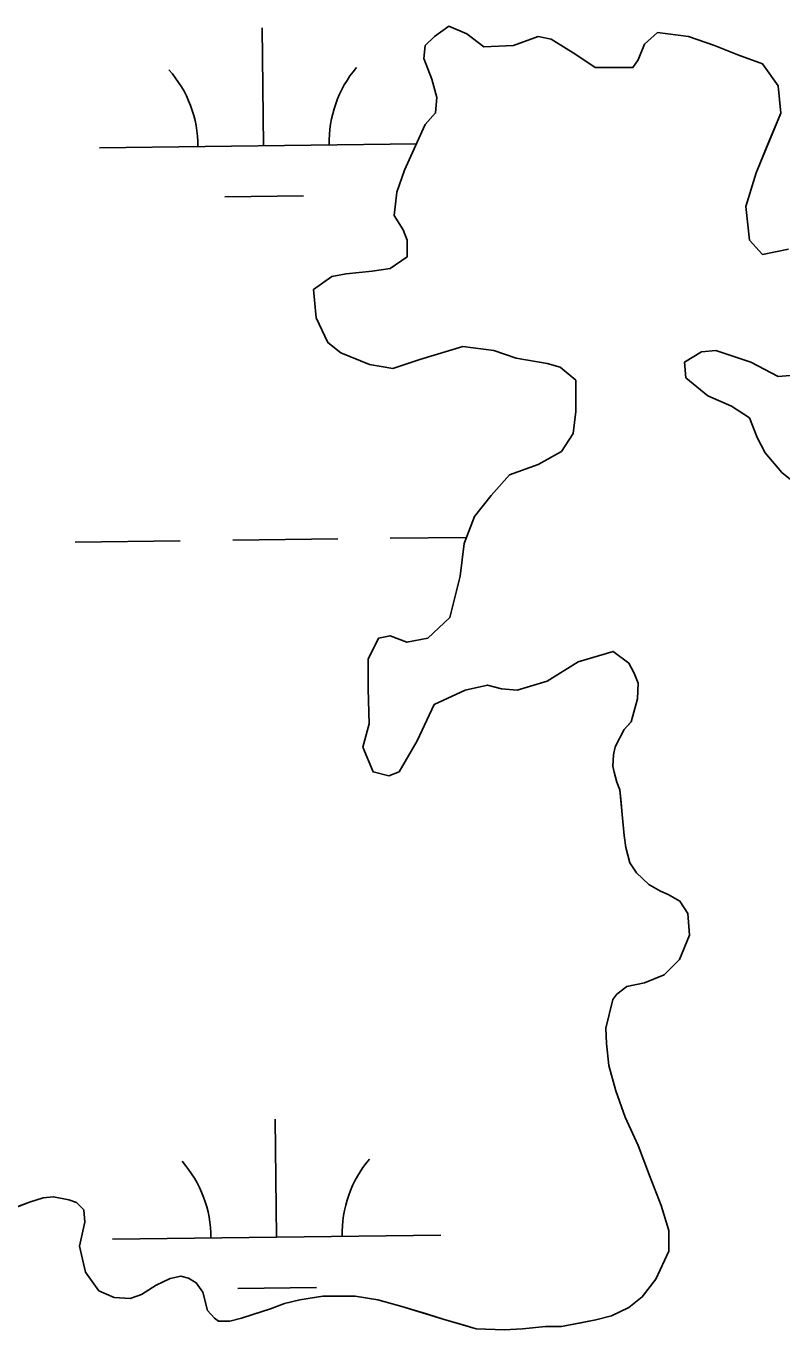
# Model space of a CAD drawing. Extents: x 3694830 to 3732949, y 415201 to 440970.
# Drawn here: x 3722373.3 to 3722603.6, y 422473.8 to 422871.2 of the extents above; entities that cross this region are included whole.
import ezdxf

# ---------------------------------------------------------------- set-up
doc = ezdxf.new("R2010")
doc.units = 0
doc.layers.add('V-TOPO-SHOR', color=7, linetype='Continuous')
doc.layers.add('V-WETL-SWMP', color=7, linetype='Continuous')

msp = doc.modelspace()

# ---------------------------------------------------------------- linework, layer by layer
at = {"layer": 'V-TOPO-SHOR'}
for points in [[(3722556.95, 422677.05), (3722552.21, 422680.61), (3722541.53, 422677.45), (3722532.04, 422671.53), (3722522.95, 422668.76), (3722518.2, 422669.16), (3722513.86, 422670.35), (3722507.13, 422668.77), (3722497.65, 422664.42), (3722492.5, 422653.35), (3722486.96, 422643.87), (3722483.8, 422642.68), (3722479.06, 422643.87), (3722475.9, 422651.38), (3722477.88, 422658.5), (3722477.49, 422669.17), (3722477.49, 422678.27), (3722480.65, 422684.59), (3722484.21, 422685.38), (3722489.35, 422683.4), (3722495.68, 422684.59), (3722502.4, 422690.91), (3722505.57, 422703.56), (3722506.76, 422713.44), (3722509.92, 422721.74), (3722515.06, 422728.06), (3722520.6, 422734.39), (3722529.3, 422737.55), (3722536.42, 422741.5), (3722539.97, 422747.03), (3722540.77, 422753.75), (3722540.77, 422763.24), (3722536.03, 422767.2), (3722532.08, 422768.38), (3722522.59, 422769.97), (3722515.87, 422772.34), (3722506.38, 422773.53), (3722493.33, 422769.58), (3722485.03, 422766.82), (3722477.92, 422768.01), (3722469.22, 422771.57), (3722465.27, 422774.73), (3722461.71, 422782.24), (3722460.92, 422790.94), (3722466.46, 422794.89), (3722470.81, 422795.68), (3722478.71, 422796.47), (3722484.25, 422797.26), (3722489.39, 422800.82), (3722489.39, 422805.95), (3722488.21, 422809.12), (3722485.44, 422813.47), (3722486.23, 422820.58), (3722488.61, 422827.3), (3722494.94, 422841.14), (3722498.1, 422844.69), (3722498.5, 422849.44), (3722496.92, 422854.97), (3722494.55, 422861.3), (3722494.95, 422865.25), (3722497.72, 422868.02), (3722502.07, 422871.18), (3722507.6, 422868.81), (3722512.74, 422864.85), (3722521.83, 422865.24), (3722529.34, 422868.01), (3722533.3, 422867.22), (3722540.81, 422862.47), (3722546.73, 422858.51), (3722558.2, 422858.51), (3722559.78, 422860.88), (3722561.76, 422865.63), (3722565.71, 422869.18), (3722575.2, 422867.99), (3722583.11, 422865.22), (3722590.22, 422862.45), (3722597.73, 422859.68), (3722602.48, 422852.96), (3722603.26, 422844.66), (3722599.31, 422835.17), (3722595.75, 422826.47), (3722592.58, 422816.2), (3722593.76, 422805.92), (3722597.71, 422801.57), (3722605.62, 422803.15)], [(3722612.33, 422765.19), (3722602.44, 422764.4), (3722594.14, 422768.76), (3722583.47, 422772.32), (3722579.12, 422771.92), (3722573.98, 422768.76), (3722574.37, 422764.02), (3722581.09, 422758.48), (3722588.21, 422755.32), (3722593.74, 422751.76), (3722596.11, 422745.83), (3722598.48, 422741.08), (3722603.62, 422735.15), (3722609.94, 422730.01)], [(3722391.2, 422506.67), (3722389.58, 422499.31), (3722391.38, 422491.41), (3722395.51, 422485.66), (3722400.18, 422483.68), (3722405.02, 422483.33), (3722408.44, 422484.58), (3722412.93, 422487.46), (3722417.23, 422489.43), (3722420.47, 422490.15), (3722422.8, 422489.61), (3722425.14, 422488.17), (3722427.11, 422485.3), (3722428.55, 422479.73), (3722430.7, 422477.4), (3722431.96, 422476.5), (3722435.37, 422476.5), (3722438.96, 422477.4), (3722442.37, 422478.47), (3722447.76, 422480.27), (3722452.07, 422481.88), (3722456.74, 422482.96), (3722463.74, 422484.04), (3722473.62, 422484.04), (3722480.44, 422482.96), (3722487.8, 422480.98), (3722495.34, 422478.65), (3722500.37, 422477.03), (3722506.11, 422475.41), (3722510.42, 422474.16), (3722519.04, 422473.8), (3722524.61, 422474.16), (3722531.61, 422474.87), (3722536.46, 422474.87), (3722542.39, 422475.95), (3722546.87, 422476.85), (3722551.72, 422478.1), (3722556.93, 422480.62), (3722561.06, 422483.85), (3722565.19, 422489.23), (3722569.14, 422497.85), (3722569.14, 422504.14), (3722566.81, 422511.68), (3722563.22, 422520.84), (3722559.81, 422529.99), (3722555.86, 422538.61), (3722552.98, 422546.69), (3722550.83, 422554.42), (3722550.12, 422561.06), (3722549.94, 422565.73), (3722552.09, 422574.53), (3722553.35, 422576.14), (3722556.4, 422578.47), (3722561.79, 422579.55), (3722567.71, 422582.06), (3722572.38, 422586.73), (3722575.44, 422594.09), (3722574.9, 422600.74), (3722572.56, 422604.51), (3722568.97, 422606.48), (3722566.64, 422607.56), (3722563.05, 422609.54), (3722559.28, 422613.13), (3722557.3, 422616.18), (3722556.05, 422620.85), (3722555.51, 422624.44), (3722554.97, 422630.91), (3722554.61, 422634.5), (3722554.25, 422638.45), (3722553.36, 422640.78), (3722552.46, 422643.83), (3722552.1, 422645.63), (3722552.28, 422649.04), (3722552.82, 422651.55), (3722555.51, 422656.76), (3722557.31, 422658.73), (3722557.67, 422659.1), (3722559.64, 422666.1), (3722559.82, 422670.95), (3722558.57, 422674), (3722556.95, 422677.05)], [(3722369.12, 422510.8), (3722374.32, 422512.78), (3722378.45, 422514.03), (3722381.69, 422514.39), (3722386.36, 422513.49), (3722388.69, 422512.6), (3722390.84, 422510.44), (3722391.2, 422506.67)]]:
    msp.add_lwpolyline(points, dxfattribs=at)
at = {"layer": 'V-WETL-SWMP'}
for p, q in [((3722445.67, 422834.69), (3722445.24, 422870.69)), ((3722502.07, 422871.18), (3722497.72, 422868.02)), ((3722507.6, 422868.81), (3722502.07, 422871.18)), ((3722512.74, 422864.85), (3722507.6, 422868.81)), ((3722565.72, 422869.18), (3722561.76, 422865.63)), ((3722575.2, 422867.99), (3722565.72, 422869.18)), ((3722494.95, 422865.25), (3722494.55, 422861.3)), ((3722497.72, 422868.02), (3722494.95, 422865.25)), ((3722521.83, 422865.24), (3722512.74, 422864.85)), ((3722529.34, 422868.01), (3722521.83, 422865.24)), ((3722533.3, 422867.22), (3722529.34, 422868.01)), ((3722540.81, 422862.47), (3722533.3, 422867.22)), ((3722561.76, 422865.63), (3722559.78, 422860.88)), ((3722583.11, 422865.22), (3722575.2, 422867.99)), ((3722590.22, 422862.45), (3722583.11, 422865.22)), ((3722494.55, 422861.3), (3722496.92, 422854.97)), ((3722546.74, 422858.51), (3722540.81, 422862.47)), ((3722559.78, 422860.88), (3722558.2, 422858.51)), ((3722597.73, 422859.68), (3722590.22, 422862.45)), ((3722558.2, 422858.51), (3722546.74, 422858.51)), ((3722602.48, 422852.96), (3722597.73, 422859.68)), ((3722496.92, 422854.97), (3722498.5, 422849.44)), ((3722603.26, 422844.66), (3722602.48, 422852.96)), ((3722498.5, 422849.44), (3722498.1, 422844.69)), ((3722498.1, 422844.69), (3722494.94, 422841.14)), ((3722595.75, 422826.48), (3722603.26, 422844.66)), ((3722494.94, 422841.14), (3722488.61, 422827.3)), ((3722395.67, 422834.09), (3722492.24, 422835.25)), ((3722488.61, 422827.3), (3722486.24, 422820.58)), ((3722592.58, 422816.2), (3722595.75, 422826.48)), ((3722433.85, 422819.12), (3722457.85, 422819.4)), ((3722486.24, 422820.58), (3722485.44, 422813.47)), ((3722485.44, 422813.47), (3722488.21, 422809.12)), ((3722593.76, 422805.92), (3722592.58, 422816.2)), ((3722488.21, 422809.12), (3722489.39, 422805.95)), ((3722489.39, 422805.95), (3722489.39, 422800.82)), ((3722597.71, 422801.57), (3722593.76, 422805.92)), ((3722489.39, 422800.82), (3722484.25, 422797.26)), ((3722605.62, 422803.15), (3722597.71, 422801.57)), ((3722484.25, 422797.26), (3722478.72, 422796.47)), ((3722466.46, 422794.89), (3722460.92, 422790.94)), ((3722470.81, 422795.68), (3722466.46, 422794.89)), ((3722478.72, 422796.47), (3722470.81, 422795.68)), ((3722460.92, 422790.94), (3722461.71, 422782.24)), ((3722461.71, 422782.24), (3722465.27, 422774.73)), ((3722465.27, 422774.73), (3722469.22, 422771.57)), ((3722493.33, 422769.58), (3722506.38, 422773.53)), ((3722506.38, 422773.53), (3722515.87, 422772.34)), ((3722469.22, 422771.57), (3722477.92, 422768.01)), ((3722485.03, 422766.82), (3722493.33, 422769.58)), ((3722515.87, 422772.34), (3722522.59, 422769.97)), ((3722522.59, 422769.97), (3722532.08, 422768.38)), ((3722573.98, 422768.76), (3722579.12, 422771.92)), ((3722579.12, 422771.92), (3722583.47, 422772.32)), ((3722583.47, 422772.32), (3722594.14, 422768.76)), ((3722477.92, 422768.01), (3722485.03, 422766.82)), ((3722532.08, 422768.38), (3722536.03, 422767.2)), ((3722536.03, 422767.2), (3722540.77, 422763.24)), ((3722574.38, 422764.02), (3722573.98, 422768.76)), ((3722594.14, 422768.76), (3722602.44, 422764.4)), ((3722602.44, 422764.4), (3722612.33, 422765.19)), ((3722540.77, 422763.24), (3722540.77, 422753.75)), ((3722581.09, 422758.48), (3722574.38, 422764.02)), ((3722588.21, 422755.32), (3722581.09, 422758.48)), ((3722540.77, 422753.75), (3722539.98, 422747.03)), ((3722593.74, 422751.76), (3722588.21, 422755.32)), ((3722596.11, 422745.83), (3722593.74, 422751.76)), ((3722539.98, 422747.03), (3722536.42, 422741.5)), ((3722598.48, 422741.08), (3722596.11, 422745.83)), ((3722536.42, 422741.5), (3722529.3, 422737.55)), ((3722529.3, 422737.55), (3722520.6, 422734.39)), ((3722603.62, 422735.15), (3722598.48, 422741.08)), ((3722520.6, 422734.39), (3722515.06, 422728.06)), ((3722609.94, 422730.01), (3722603.62, 422735.15)), ((3722515.06, 422728.06), (3722509.92, 422721.74)), ((3722509.92, 422721.74), (3722506.76, 422713.44)), ((3722388.26, 422713.93), (3722420.26, 422714.31)), ((3722436.25, 422714.5), (3722468.25, 422714.88)), ((3722484.25, 422715.07), (3722507.48, 422715.35)), ((3722506.76, 422713.44), (3722505.57, 422703.56)), ((3722505.57, 422703.56), (3722502.4, 422690.91)), ((3722502.4, 422690.91), (3722495.68, 422684.58)), ((3722480.65, 422684.59), (3722477.49, 422678.27)), ((3722484.21, 422685.38), (3722480.65, 422684.59)), ((3722489.35, 422683.4), (3722484.21, 422685.38)), ((3722495.68, 422684.58), (3722489.35, 422683.4)), ((3722477.49, 422678.27), (3722477.49, 422669.17)), ((3722541.53, 422677.45), (3722552.21, 422680.61)), ((3722552.21, 422680.61), (3722556.95, 422677.05)), ((3722532.04, 422671.53), (3722541.53, 422677.45)), ((3722556.95, 422677.05), (3722558.57, 422674)), ((3722558.57, 422674), (3722559.82, 422670.95)), ((3722507.14, 422668.77), (3722513.86, 422670.35)), ((3722513.86, 422670.35), (3722518.2, 422669.16)), ((3722522.95, 422668.76), (3722532.04, 422671.53)), ((3722559.82, 422670.95), (3722559.64, 422666.1)), ((3722477.49, 422669.17), (3722477.88, 422658.5)), ((3722497.65, 422664.42), (3722507.14, 422668.77)), ((3722518.2, 422669.16), (3722522.95, 422668.76)), ((3722559.64, 422666.1), (3722557.67, 422659.1)), ((3722492.5, 422653.35), (3722497.65, 422664.42)), ((3722477.88, 422658.5), (3722475.9, 422651.38)), ((3722557.67, 422659.1), (3722555.51, 422656.76)), ((3722555.51, 422656.76), (3722552.82, 422651.55)), ((3722475.9, 422651.38), (3722479.06, 422643.87)), ((3722486.96, 422643.87), (3722492.5, 422653.35)), ((3722552.82, 422651.55), (3722552.28, 422649.04)), ((3722552.28, 422649.04), (3722552.1, 422645.63)), ((3722479.06, 422643.87), (3722483.8, 422642.68)), ((3722483.8, 422642.68), (3722486.96, 422643.87)), ((3722552.1, 422645.63), (3722552.46, 422643.83)), ((3722552.46, 422643.83), (3722553.36, 422640.78)), ((3722553.36, 422640.78), (3722554.25, 422638.45)), ((3722554.25, 422638.45), (3722555.51, 422624.44)), ((3722555.51, 422624.44), (3722556.05, 422620.85)), ((3722556.05, 422620.85), (3722557.3, 422616.18)), ((3722557.3, 422616.18), (3722559.28, 422613.13)), ((3722559.28, 422613.13), (3722563.05, 422609.54)), ((3722563.05, 422609.54), (3722566.64, 422607.56)), ((3722566.64, 422607.56), (3722568.97, 422606.48)), ((3722568.97, 422606.48), (3722572.56, 422604.51)), ((3722572.56, 422604.51), (3722574.9, 422600.74)), ((3722574.9, 422600.74), (3722575.44, 422594.09)), ((3722575.44, 422594.09), (3722572.38, 422586.73)), ((3722572.38, 422586.73), (3722567.71, 422582.06)), ((3722556.4, 422578.47), (3722553.35, 422576.14)), ((3722561.79, 422579.55), (3722556.4, 422578.47)), ((3722567.71, 422582.06), (3722561.79, 422579.55)), ((3722552.09, 422574.53), (3722549.94, 422565.73)), ((3722553.35, 422576.14), (3722552.09, 422574.53)), ((3722549.94, 422565.73), (3722550.12, 422561.06)), ((3722550.12, 422561.06), (3722550.83, 422554.42)), ((3722550.83, 422554.42), (3722552.99, 422546.69)), ((3722552.99, 422546.69), (3722555.86, 422538.61)), ((3722555.86, 422538.61), (3722559.81, 422529.99)), ((3722449.63, 422502.04), (3722449.2, 422538.04)), ((3722559.81, 422529.99), (3722563.22, 422520.84)), ((3722563.22, 422520.84), (3722566.81, 422511.68)), ((3722374.32, 422512.78), (3722359.96, 422507.21)), ((3722378.45, 422514.03), (3722374.32, 422512.78)), ((3722381.69, 422514.39), (3722378.45, 422514.03)), ((3722386.36, 422513.49), (3722381.69, 422514.39)), ((3722388.69, 422512.6), (3722386.36, 422513.49)), ((3722390.84, 422510.44), (3722388.69, 422512.6)), ((3722566.81, 422511.68), (3722569.14, 422504.14)), ((3722391.2, 422506.67), (3722390.84, 422510.44)), ((3722389.59, 422499.31), (3722391.2, 422506.67)), ((3722569.14, 422504.14), (3722569.14, 422497.85)), ((3722391.38, 422491.41), (3722389.59, 422499.31)), ((3722399.64, 422501.44), (3722499.63, 422502.63)), ((3722569.14, 422497.85), (3722565.19, 422489.23)), ((3722395.51, 422485.66), (3722391.38, 422491.41)), ((3722412.93, 422487.45), (3722408.44, 422484.58)), ((3722417.24, 422489.43), (3722412.93, 422487.45)), ((3722420.47, 422490.15), (3722417.24, 422489.43)), ((3722422.8, 422489.61), (3722420.47, 422490.15)), ((3722425.14, 422488.17), (3722422.8, 422489.61)), ((3722427.11, 422485.3), (3722425.14, 422488.17)), ((3722565.19, 422489.23), (3722561.06, 422483.85)), ((3722400.18, 422483.69), (3722395.51, 422485.66)), ((3722405.03, 422483.33), (3722400.18, 422483.69)), ((3722408.44, 422484.58), (3722405.03, 422483.33)), ((3722428.55, 422479.73), (3722427.11, 422485.3)), ((3722437.82, 422486.47), (3722461.82, 422486.75)), ((3722456.74, 422482.96), (3722452.07, 422481.88)), ((3722463.74, 422484.04), (3722456.74, 422482.96)), ((3722473.62, 422484.04), (3722463.74, 422484.04)), ((3722480.44, 422482.96), (3722473.62, 422484.04)), ((3722487.8, 422480.98), (3722480.44, 422482.96)), ((3722561.06, 422483.85), (3722556.93, 422480.62)), ((3722430.7, 422477.4), (3722428.55, 422479.73)), ((3722447.76, 422480.27), (3722438.96, 422477.4)), ((3722452.07, 422481.88), (3722447.76, 422480.27)), ((3722500.37, 422477.03), (3722487.8, 422480.98)), ((3722556.93, 422480.62), (3722551.72, 422478.1)), ((3722431.96, 422476.5), (3722430.7, 422477.4)), ((3722435.37, 422476.5), (3722431.96, 422476.5)), ((3722438.96, 422477.4), (3722435.37, 422476.5)), ((3722510.42, 422474.16), (3722500.37, 422477.03)), ((3722546.87, 422476.85), (3722536.46, 422474.87)), ((3722551.72, 422478.1), (3722546.87, 422476.85)), ((3722519.04, 422473.8), (3722510.42, 422474.16)), ((3722524.61, 422474.16), (3722519.04, 422473.8)), ((3722531.61, 422474.87), (3722524.61, 422474.16)), ((3722536.46, 422474.87), (3722531.61, 422474.87))]:
    msp.add_line(p, q, dxfattribs=at)
for centre, start, end in [((3722390.42, 422834.51), 359.9115, 41.4552), ((3722500.9, 422835.82), 139.9115, 181.4552), ((3722394.39, 422501.85), 359.9115, 41.4552), ((3722504.87, 422503.17), 139.9115, 181.4552)]:
    msp.add_arc(centre, 35.25, start, end, dxfattribs=at)

doc.saveas('drawing.dxf')
